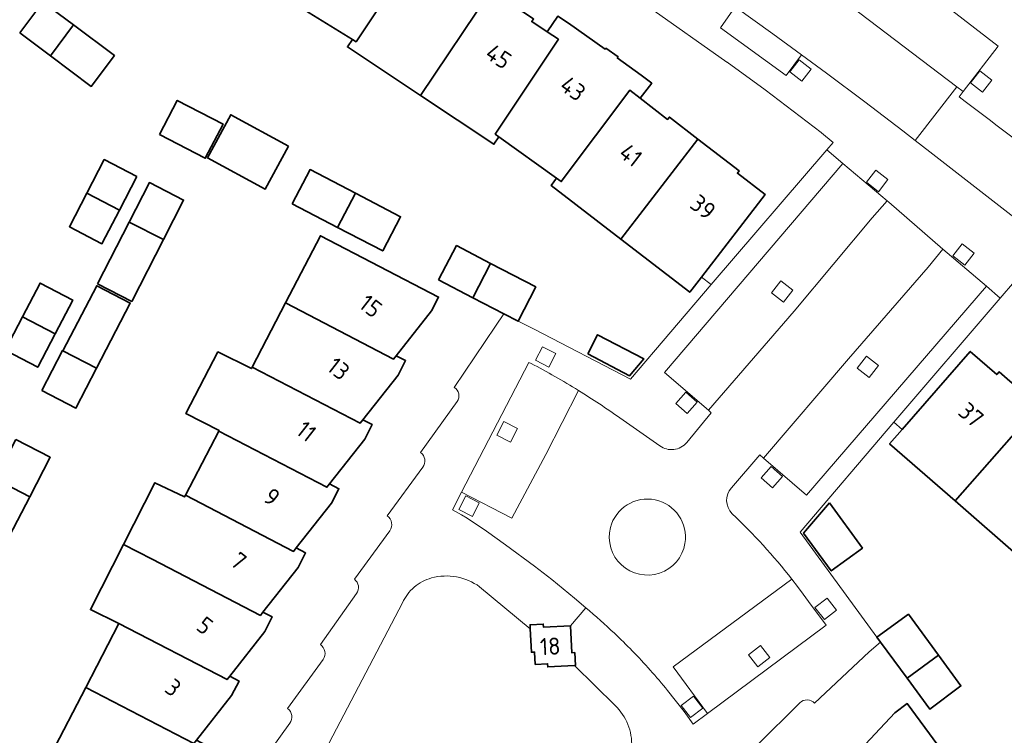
# Model space of a CAD drawing. Extents: x 150256 to 156914, y 461459 to 469481.
# Tile 666 of 731: x 154604 to 154681, y 468393 to 468450. Entities that reach past the tile are written whole.
import ezdxf
from ezdxf.enums import TextEntityAlignment as Align

# ---------------------------------------------------------------- set-up
doc = ezdxf.new("R2010")
doc.units = 0
doc.header["$LTSCALE"] = 0.75
for name, color, linetype, lineweight in [('B-RO-GR-BEPLANTING_CULTUUR_BODEMBEDEKKER-GV', 251, 'CONTINUOUS', 18), ('B-RO-GR-GROENVOORZIENING-GV', 251, 'CONTINUOUS', 18), ('B-RO-IE-TERREINAFSCHEIDING_KUNSTMATIG_MUUR-G', 251, 'IE-TERREINAFSCHEIDING-KUNSTMATIG-DICHT', 18), ('B-RO-OG-BEBOUWING-GV', 6, 'CONTINUOUS', 35), ('B-RO-OG-BEBOUWING-T18', 1, 'CONTINUOUS', 18), ('B-RO-OG-TERREIN_CULTUURSCHEIDING-GV', 251, 'CONTINUOUS', 18), ('B-RO-VH-VERHARDING_BETONSTRAATSTEEN-GV', 251, 'CONTINUOUS', 18)]:
    doc.layers.add(name, color=color, linetype=linetype, lineweight=lineweight)
doc.styles.add('NLCS-ISO-M200-T18', font='NLCS-ISO.ttf', dxfattribs={"height": 360})
doc.linetypes.add('IE-TERREINAFSCHEIDING-KUNSTMATIG-DICHT', pattern='A,8,-1,[82,NLCS.SHX,S=0.75,R=90,X=0,Y=0],-1', length=10)

msp = doc.modelspace()

# ---------------------------------------------------------------- linework, layer by layer
at = {"layer": 'B-RO-GR-BEPLANTING_CULTUUR_BODEMBEDEKKER-GV'}
for points in [[(154656.136, 468408.634, 0.956281), (154650.255, 468409.88)], [(154656.136, 468408.634, 0.956281), (154650.255, 468409.88)], [(154650.255, 468409.88, 1.039281), (154656.136, 468408.634)], [(154650.255, 468409.88, 1.039281), (154656.136, 468408.634)]]:
    msp.add_lwpolyline(points, format="xyb", dxfattribs=at)
at = {"layer": 'B-RO-GR-GROENVOORZIENING-GV'}
for points in [[(154665.353, 468445.106), (154666.091, 468446.053), (154665.145, 468446.79), (154664.407, 468445.843)], [(154665.353, 468445.106), (154666.091, 468446.053), (154665.145, 468446.79), (154664.407, 468445.843)], [(154679.581, 468444.229), (154680.319, 468445.176), (154679.373, 468445.913), (154678.635, 468444.966)], [(154679.581, 468444.229), (154680.319, 468445.176), (154679.373, 468445.913), (154678.635, 468444.966)], [(154671.39, 468436.382), (154672.128, 468437.329), (154671.181, 468438.066), (154670.444, 468437.119)], [(154671.39, 468436.382), (154672.128, 468437.329), (154671.181, 468438.066), (154670.444, 468437.119)], [(154678.209, 468430.572), (154678.947, 468431.519), (154678, 468432.256), (154677.263, 468431.309)], [(154678.209, 468430.572), (154678.947, 468431.519), (154678, 468432.256), (154677.263, 468431.309)], [(154663.913, 468427.66), (154664.651, 468428.607), (154663.705, 468429.344), (154662.967, 468428.397)], [(154663.913, 468427.66), (154664.651, 468428.607), (154663.705, 468429.344), (154662.967, 468428.397)], [(154645.414, 468422.538), (154645.959, 468423.608), (154644.89, 468424.153), (154644.345, 468423.083)], [(154645.414, 468422.538), (154645.959, 468423.608), (154644.89, 468424.153), (154644.345, 468423.083)], [(154670.666, 468421.719), (154671.404, 468422.666), (154670.458, 468423.403), (154669.72, 468422.456)], [(154670.666, 468421.719), (154671.404, 468422.666), (154670.458, 468423.403), (154669.72, 468422.456)], [(154656.311, 468418.882), (154657.1, 468419.788), (154656.195, 468420.576), (154655.407, 468419.67)], [(154656.311, 468418.882), (154657.1, 468419.788), (154656.195, 468420.576), (154655.407, 468419.67)], [(154642.378, 468416.633), (154642.923, 468417.703), (154641.855, 468418.248), (154641.31, 468417.178)], [(154642.378, 468416.633), (154642.923, 468417.703), (154641.855, 468418.248), (154641.31, 468417.178)], [(154663.049, 468413.011), (154663.837, 468413.916), (154662.933, 468414.704), (154662.144, 468413.799)], [(154663.049, 468413.011), (154663.837, 468413.916), (154662.933, 468414.704), (154662.144, 468413.799)], [(154639.372, 468410.761), (154639.917, 468411.831), (154638.848, 468412.376), (154638.303, 468411.306)], [(154639.372, 468410.761), (154639.917, 468411.831), (154638.848, 468412.376), (154638.303, 468411.306)], [(154667.124, 468402.625), (154668.071, 468403.362), (154667.335, 468404.309), (154666.387, 468403.572)], [(154667.124, 468402.625), (154668.071, 468403.362), (154667.335, 468404.309), (154666.387, 468403.572)], [(154661.869, 468398.903), (154662.817, 468399.641), (154662.08, 468400.587), (154661.132, 468399.85)], [(154661.869, 468398.903), (154662.817, 468399.641), (154662.08, 468400.587), (154661.132, 468399.85)], [(154656.584, 468394.889), (154657.532, 468395.626), (154656.795, 468396.573), (154655.848, 468395.836)], [(154656.584, 468394.889), (154657.532, 468395.626), (154656.795, 468396.573), (154655.848, 468395.836)]]:
    msp.add_lwpolyline(points, close=True, dxfattribs=at)
at = {"layer": 'B-RO-IE-TERREINAFSCHEIDING_KUNSTMATIG_MUUR-G'}
for points in [[(154657.446, 468429.65), (154658.199, 468429.055), (154651.836, 468421.583)], [(154657.446, 468429.65), (154658.199, 468429.055), (154651.836, 468421.583)], [(154651.836, 468421.583), (154644.234, 468425.539)], [(154651.836, 468421.583), (154644.234, 468425.539)], [(154673.257, 468417.624), (154672.598, 468418.205), (154665.207, 468409.514)], [(154673.257, 468417.624), (154672.598, 468418.205), (154665.207, 468409.514)], [(154671.25, 468401.238), (154665.207, 468409.514)], [(154671.25, 468401.238), (154665.207, 468409.514)]]:
    msp.add_lwpolyline(points, dxfattribs=at)
at = {"layer": 'B-RO-OG-BEBOUWING-GV'}
for points in [[(154636.052, 468455.113), (154636.878, 468456.355), (154636.162, 468456.856), (154634.007, 468458.144), (154634.071, 468458.256), (154633.072, 468458.887), (154633.009, 468458.788), (154629.95, 468460.688), (154629.113, 468461.123), (154628.373, 468459.818), (154629.282, 468459.3), (154624.841, 468451.505), (154625.139, 468451.322), (154629.911, 468448.396), (154630.21, 468448.213), (154635.182, 468455.691)], [(154636.052, 468455.113), (154636.878, 468456.355), (154636.162, 468456.856), (154634.007, 468458.144), (154634.071, 468458.256), (154633.072, 468458.887), (154633.009, 468458.788), (154629.95, 468460.688), (154629.113, 468461.123), (154628.373, 468459.818), (154629.282, 468459.3), (154624.841, 468451.505), (154625.139, 468451.322), (154629.911, 468448.396), (154630.21, 468448.213), (154635.182, 468455.691)], [(154635.284, 468443.974), (154640.829, 468452.254), (154637.413, 468454.522), (154637.269, 468454.305), (154636.052, 468455.113), (154635.182, 468455.691), (154630.21, 468448.213), (154629.911, 468448.396), (154629.518, 468447.805)], [(154635.284, 468443.974), (154640.829, 468452.254), (154637.413, 468454.522), (154637.269, 468454.305), (154636.052, 468455.113), (154635.182, 468455.691), (154630.21, 468448.213), (154629.911, 468448.396), (154629.518, 468447.805)], [(154640.829, 468452.254), (154635.284, 468443.974), (154641.073, 468440.128), (154641.465, 468440.718), (154641.174, 468440.928), (154646.16, 468448.401), (154645.273, 468448.99), (154644.057, 468449.798), (154644.203, 468450.013)], [(154640.829, 468452.254), (154635.284, 468443.974), (154641.073, 468440.128), (154641.465, 468440.718), (154641.174, 468440.928), (154646.16, 468448.401), (154645.273, 468448.99), (154644.057, 468449.798), (154644.203, 468450.013)], [(154603.696, 468448.909), (154606.113, 468447.098), (154607.936, 468449.53), (154605.519, 468451.341)], [(154603.696, 468448.909), (154606.113, 468447.098), (154607.936, 468449.53), (154605.519, 468451.341)], [(154606.113, 468447.098), (154609.329, 468444.687), (154611.152, 468447.119), (154607.936, 468449.53)], [(154606.113, 468447.098), (154609.329, 468444.687), (154611.152, 468447.119), (154607.936, 468449.53)], [(154645.273, 468448.99), (154646.16, 468448.401), (154641.174, 468440.928), (154641.465, 468440.718), (154646.018, 468437.438), (154646.383, 468437.175), (154651.786, 468444.376), (154652.6, 468443.749), (154653.516, 468444.936), (154652.686, 468445.584), (154650.794, 468446.935), (154650.862, 468447.031), (154649.904, 468447.702), (154649.842, 468447.616), (154646.945, 468449.683), (154646.119, 468450.23)], [(154645.273, 468448.99), (154646.16, 468448.401), (154641.174, 468440.928), (154641.465, 468440.718), (154646.018, 468437.438), (154646.383, 468437.175), (154651.786, 468444.376), (154652.6, 468443.749), (154653.516, 468444.936), (154652.686, 468445.584), (154650.794, 468446.935), (154650.862, 468447.031), (154649.904, 468447.702), (154649.842, 468447.616), (154646.945, 468449.683), (154646.119, 468450.23)], [(154651.076, 468432.64), (154657.16, 468440.529), (154654.904, 468442.27), (154654.76, 468442.084), (154652.6, 468443.749), (154651.786, 468444.376), (154646.383, 468437.175), (154646.018, 468437.438), (154645.583, 468436.876)], [(154651.076, 468432.64), (154657.16, 468440.529), (154654.904, 468442.27), (154654.76, 468442.084), (154652.6, 468443.749), (154651.786, 468444.376), (154646.383, 468437.175), (154646.018, 468437.438), (154645.583, 468436.876)], [(154614.705, 468440.881), (154618.313, 468439.012), (154619.712, 468441.711), (154616.104, 468443.581)], [(154614.705, 468440.881), (154618.313, 468439.012), (154619.712, 468441.711), (154616.104, 468443.581)], [(154624.882, 468439.982), (154620.319, 468442.445), (154618.485, 468439.048), (154623.049, 468436.585)], [(154624.882, 468439.982), (154620.319, 468442.445), (154618.485, 468439.048), (154623.049, 468436.585)], [(154657.16, 468440.529), (154651.076, 468432.64), (154656.516, 468428.445), (154657.446, 468429.65), (154662.459, 468436.149), (154660.271, 468437.836), (154660.412, 468438.019)], [(154657.16, 468440.529), (154651.076, 468432.64), (154656.516, 468428.445), (154657.446, 468429.65), (154662.459, 468436.149), (154660.271, 468437.836), (154660.412, 468438.019)], [(154612.926, 468437.578), (154610.354, 468438.914), (154608.981, 468436.27), (154611.552, 468434.934)], [(154612.926, 468437.578), (154610.354, 468438.914), (154608.981, 468436.27), (154611.552, 468434.934)], [(154625.173, 468435.422), (154628.743, 468433.566), (154630.146, 468436.261), (154626.575, 468438.118)], [(154625.173, 468435.422), (154628.743, 468433.566), (154630.146, 468436.261), (154626.575, 468438.118)], [(154615.013, 468432.602), (154616.61, 468435.717), (154613.908, 468437.103), (154612.311, 468433.988)], [(154615.013, 468432.602), (154616.61, 468435.717), (154613.908, 468437.103), (154612.311, 468433.988)], [(154611.552, 468434.934), (154608.981, 468436.27), (154607.598, 468433.609), (154610.17, 468432.273)], [(154611.552, 468434.934), (154608.981, 468436.27), (154607.598, 468433.609), (154610.17, 468432.273)], [(154628.743, 468433.566), (154632.31, 468431.711), (154633.712, 468434.406), (154630.146, 468436.261)], [(154628.743, 468433.566), (154632.31, 468431.711), (154633.712, 468434.406), (154630.146, 468436.261)], [(154609.809, 468429.11), (154612.512, 468427.724), (154615.013, 468432.602), (154612.311, 468433.988)], [(154609.809, 468429.11), (154612.512, 468427.724), (154615.013, 468432.602), (154612.311, 468433.988)], [(154624.641, 468427.605), (154633.163, 468423.177), (154633.371, 468423.442), (154636.144, 468426.98), (154636.704, 468428.065), (154627.397, 468432.909)], [(154624.641, 468427.605), (154633.163, 468423.177), (154633.371, 468423.442), (154636.144, 468426.98), (154636.704, 468428.065), (154627.397, 468432.909)], [(154636.715, 468429.42), (154639.407, 468428.019), (154640.815, 468430.724), (154638.124, 468432.13)], [(154636.715, 468429.42), (154639.407, 468428.019), (154640.815, 468430.724), (154638.124, 468432.13)], [(154640.815, 468430.724), (154639.407, 468428.019), (154641.852, 468426.747), (154642.971, 468426.165), (154644.369, 468428.867)], [(154640.815, 468430.724), (154639.407, 468428.019), (154641.852, 468426.747), (154642.971, 468426.165), (154644.369, 468428.867)], [(154603.912, 468426.515), (154606.484, 468425.179), (154607.861, 468427.829), (154605.289, 468429.165)], [(154603.912, 468426.515), (154606.484, 468425.179), (154607.861, 468427.829), (154605.289, 468429.165)], [(154609.74, 468422.457), (154612.398, 468427.587), (154609.753, 468428.958), (154607.095, 468423.827)], [(154609.74, 468422.457), (154612.398, 468427.587), (154609.753, 468428.958), (154607.095, 468423.827)], [(154633.371, 468423.442), (154633.163, 468423.177), (154624.641, 468427.605), (154622.014, 468422.548), (154630.536, 468418.121), (154630.744, 468418.386), (154633.513, 468421.915), (154634.107, 468423.059)], [(154633.371, 468423.442), (154633.163, 468423.177), (154624.641, 468427.605), (154622.014, 468422.548), (154630.536, 468418.121), (154630.744, 468418.386), (154633.513, 468421.915), (154634.107, 468423.059)], [(154606.484, 468425.179), (154603.912, 468426.515), (154602.538, 468423.87), (154605.11, 468422.534)], [(154606.484, 468425.179), (154603.912, 468426.515), (154602.538, 468423.87), (154605.11, 468422.534)], [(154648.467, 468423.591), (154651.77, 468421.864), (154652.898, 468423.189), (154649.246, 468425.091)], [(154648.467, 468423.591), (154651.77, 468421.864), (154652.898, 468423.189), (154649.246, 468425.091)], [(154605.422, 468420.702), (154608.11, 468419.309), (154609.74, 468422.457), (154607.095, 468423.827), (154607.052, 468423.85)], [(154605.422, 468420.702), (154608.11, 468419.309), (154609.74, 468422.457), (154607.095, 468423.827), (154607.052, 468423.85)], [(154619.388, 468417.493), (154627.91, 468413.065), (154628.118, 468413.33), (154630.886, 468416.859), (154631.48, 468418.003), (154630.744, 468418.386), (154630.536, 468418.121), (154622.014, 468422.548), (154621.95, 468422.424), (154619.306, 468423.746), (154616.792, 468418.882), (154619.412, 468417.538)], [(154619.388, 468417.493), (154627.91, 468413.065), (154628.118, 468413.33), (154630.886, 468416.859), (154631.48, 468418.003), (154630.744, 468418.386), (154630.536, 468418.121), (154622.014, 468422.548), (154621.95, 468422.424), (154619.306, 468423.746), (154616.792, 468418.882), (154619.412, 468417.538)], [(154677.432, 468411.99), (154683.998, 468419.472), (154680.905, 468422.163), (154680.717, 468421.95), (154678.634, 468423.777), (154673.257, 468417.624), (154672.272, 468416.496)], [(154677.432, 468411.99), (154683.998, 468419.472), (154680.905, 468422.163), (154680.717, 468421.95), (154678.634, 468423.777), (154673.257, 468417.624), (154672.272, 468416.496)], [(154683.998, 468419.472), (154677.432, 468411.99), (154682.667, 468407.418), (154683.133, 468407.953), (154682.879, 468408.192), (154688.8, 468414.953), (154688.006, 468415.643), (154686.911, 468416.594), (154687.081, 468416.79)], [(154683.998, 468419.472), (154677.432, 468411.99), (154682.667, 468407.418), (154683.133, 468407.953), (154682.879, 468408.192), (154688.8, 468414.953), (154688.006, 468415.643), (154686.911, 468416.594), (154687.081, 468416.79)], [(154628.118, 468413.33), (154627.91, 468413.065), (154619.388, 468417.493), (154616.761, 468412.437), (154625.283, 468408.009), (154625.491, 468408.274), (154628.259, 468411.803), (154628.854, 468412.947)], [(154628.118, 468413.33), (154627.91, 468413.065), (154619.388, 468417.493), (154616.761, 468412.437), (154625.283, 468408.009), (154625.491, 468408.274), (154628.259, 468411.803), (154628.854, 468412.947)], [(154603.389, 468416.835), (154601.766, 468413.71), (154604.471, 468412.307), (154606.094, 468415.43)], [(154603.389, 468416.835), (154601.766, 468413.71), (154604.471, 468412.307), (154606.094, 468415.43)], [(154601.766, 468413.71), (154600.139, 468410.579), (154602.843, 468409.175), (154604.471, 468412.307)], [(154601.766, 468413.71), (154600.139, 468410.579), (154602.843, 468409.175), (154604.471, 468412.307)], [(154611.871, 468408.557), (154614.135, 468407.381), (154622.657, 468402.954), (154622.864, 468403.218), (154625.633, 468406.747), (154626.227, 468407.891), (154625.491, 468408.274), (154625.283, 468408.009), (154616.761, 468412.437), (154616.689, 468412.297), (154614.342, 468413.417)], [(154611.871, 468408.557), (154614.135, 468407.381), (154622.657, 468402.954), (154622.864, 468403.218), (154625.633, 468406.747), (154626.227, 468407.891), (154625.491, 468408.274), (154625.283, 468408.009), (154616.761, 468412.437), (154616.689, 468412.297), (154614.342, 468413.417)], [(154667.524, 468411.826), (154665.487, 468409.456), (154667.67, 468406.468), (154670.128, 468408.264)], [(154667.524, 468411.826), (154665.487, 468409.456), (154667.67, 468406.468), (154670.128, 468408.264)], [(154622.864, 468403.218), (154622.657, 468402.954), (154614.135, 468407.381), (154611.871, 468408.557), (154609.259, 468403.418), (154611.51, 468402.328), (154620.03, 468397.897), (154620.238, 468398.162), (154623.006, 468401.691), (154623.601, 468402.835)], [(154622.864, 468403.218), (154622.657, 468402.954), (154614.135, 468407.381), (154611.871, 468408.557), (154609.259, 468403.418), (154611.51, 468402.328), (154620.03, 468397.897), (154620.238, 468398.162), (154623.006, 468401.691), (154623.601, 468402.835)], [(154673.642, 468397.998), (154676.113, 468399.824), (154673.75, 468403.051), (154671.25, 468401.238), (154671.548, 468400.834)], [(154673.642, 468397.998), (154676.113, 468399.824), (154673.75, 468403.051), (154671.25, 468401.238), (154671.548, 468400.834)], [(154620.238, 468398.162), (154620.03, 468397.897), (154611.51, 468402.328), (154608.886, 468397.278), (154617.408, 468392.85), (154617.616, 468393.115), (154620.38, 468396.635), (154620.974, 468397.779)], [(154620.238, 468398.162), (154620.03, 468397.897), (154611.51, 468402.328), (154608.886, 468397.278), (154617.408, 468392.85), (154617.616, 468393.115), (154620.38, 468396.635), (154620.974, 468397.779)], [(154643.938, 468401.887), (154644.031, 468400.048), (154644.281, 468400.061), (154644.33, 468399.091), (154645.309, 468399.14), (154645.322, 468398.89), (154647.415, 468398.995), (154647.499, 468398.999), (154647.447, 468400.028), (154647.207, 468400.016), (154647.099, 468402.143), (154644.972, 468402.036), (154644.96, 468402.276), (154643.921, 468402.224)], [(154643.938, 468401.887), (154644.031, 468400.048), (154644.281, 468400.061), (154644.33, 468399.091), (154645.309, 468399.14), (154645.322, 468398.89), (154647.415, 468398.995), (154647.499, 468398.999), (154647.447, 468400.028), (154647.207, 468400.016), (154647.099, 468402.143), (154644.972, 468402.036), (154644.96, 468402.276), (154643.921, 468402.224)], [(154676.113, 468399.824), (154673.642, 468397.998), (154675.436, 468395.569), (154677.897, 468397.387)], [(154676.113, 468399.824), (154673.642, 468397.998), (154675.436, 468395.569), (154677.897, 468397.387)], [(154617.616, 468393.115), (154617.408, 468392.85), (154608.886, 468397.278), (154606.126, 468391.965), (154614.769, 468387.475), (154615.04, 468387.999), (154617.757, 468391.588), (154618.352, 468392.732)], [(154617.616, 468393.115), (154617.408, 468392.85), (154608.886, 468397.278), (154606.126, 468391.965), (154614.769, 468387.475), (154615.04, 468387.999), (154617.757, 468391.588), (154618.352, 468392.732)], [(154669.592, 468391.953), (154669.364, 468391.707), (154675.057, 468383.994), (154675.137, 468384.053), (154676.865, 468381.713), (154681.595, 468385.214), (154679.876, 468387.55), (154673.66, 468395.997), (154672.67, 468395.267)], [(154669.592, 468391.953), (154669.364, 468391.707), (154675.057, 468383.994), (154675.137, 468384.053), (154676.865, 468381.713), (154681.595, 468385.214), (154679.876, 468387.55), (154673.66, 468395.997), (154672.67, 468395.267)]]:
    msp.add_lwpolyline(points, close=True, dxfattribs=at)
at = {"layer": 'B-RO-OG-TERREIN_CULTUURSCHEIDING-GV'}
for points in [[(154638.129, 468405.99, 0.113023), (154636.156, 468405.909)], [(154638.129, 468405.99, 0.113023), (154636.156, 468405.909)], [(154636.156, 468405.909, 0.112057), (154634.786, 468405.186)], [(154636.156, 468405.909, 0.112057), (154634.786, 468405.186)], [(154639.945, 468405.214, 0.1125), (154638.129, 468405.99)], [(154639.945, 468405.214, 0.1125), (154638.129, 468405.99)], [(154634.786, 468405.186, 0.11154), (154633.86, 468403.944)], [(154634.786, 468405.186, 0.11154), (154633.86, 468403.944)], [(154650.331, 468389.444, 0.45058), (154650.641, 468395.849)], [(154650.331, 468389.444, 0.45058), (154650.641, 468395.849)]]:
    msp.add_lwpolyline(points, format="xyb", dxfattribs=at)
for points in [[(154650.641, 468395.849), (154647.415, 468398.995), (154645.322, 468398.89), (154645.309, 468399.14), (154644.33, 468399.091), (154644.281, 468400.061), (154644.031, 468400.048), (154643.938, 468401.887), (154639.945, 468405.214)], [(154650.641, 468395.849), (154647.415, 468398.995), (154645.322, 468398.89), (154645.309, 468399.14), (154644.33, 468399.091), (154644.281, 468400.061), (154644.031, 468400.048), (154643.938, 468401.887), (154639.945, 468405.214)], [(154633.86, 468403.944), (154616.802, 468371.366)], [(154633.86, 468403.944), (154616.802, 468371.366)]]:
    msp.add_lwpolyline(points, dxfattribs=at)
at = {"layer": 'B-RO-VH-VERHARDING_BETONSTRAATSTEEN-GV'}
for points in [[(154643.516, 468468.485), (154645.665, 468467.147), (154651.621, 468463.325), (154654.612, 468461.356), (154657.767, 468459.205), (154662.319, 468456.009), (154666.141, 468453.258), (154669.927, 468450.467), (154677.563, 468444.662), (154678.061, 468444.282), (154680.83, 468447.869), (154676.226, 468451.399), (154671.583, 468454.871)], [(154643.516, 468468.485), (154645.665, 468467.147), (154651.621, 468463.325), (154654.612, 468461.356), (154657.767, 468459.205), (154662.319, 468456.009), (154666.141, 468453.258), (154669.927, 468450.467), (154677.563, 468444.662), (154678.061, 468444.282), (154680.83, 468447.869), (154676.226, 468451.399), (154671.583, 468454.871)], [(154682.414, 468429.012), (154683.021, 468428.506), (154685.576, 468431.573), (154684.899, 468432.132), (154683.48, 468433.278), (154675.453, 468439.516), (154674.272, 468440.424), (154673.3, 468441.171), (154670.312, 468443.459), (154667.302, 468445.718), (154665.328, 468447.171), (154664.127, 468445.551), (154658.945, 468449.316), (154660.105, 468450.969), (154659.636, 468451.306), (154656.514, 468453.498), (154655.345, 468451.84), (154650.519, 468455.165), (154651.625, 468456.858)], [(154682.414, 468429.012), (154683.021, 468428.506), (154685.576, 468431.573), (154684.899, 468432.132), (154683.48, 468433.278), (154675.453, 468439.516), (154674.272, 468440.424), (154673.3, 468441.171), (154670.312, 468443.459), (154667.302, 468445.718), (154665.328, 468447.171), (154664.127, 468445.551), (154658.945, 468449.316), (154660.105, 468450.969), (154659.636, 468451.306), (154656.514, 468453.498), (154655.345, 468451.84), (154650.519, 468455.165), (154651.625, 468456.858)], [(154671.583, 468454.871), (154676.226, 468451.399), (154680.83, 468447.869), (154678.061, 468444.282), (154677.745, 468443.869), (154678.214, 468443.5)], [(154671.583, 468454.871), (154676.226, 468451.399), (154680.83, 468447.869), (154678.061, 468444.282), (154677.745, 468443.869), (154678.214, 468443.5)], [(154653.247, 468450.967), (154659.439, 468446.609), (154659.453, 468446.6), (154662.464, 468444.406), (154662.468, 468444.403), (154666.875, 468441.045), (154666.878, 468441.043), (154666.907, 468441.021), (154667.817, 468440.257), (154667.319, 468439.676), (154668.594, 468438.605), (154672.07, 468435.667), (154672.217, 468435.558), (154676.474, 468431.849), (154679.899, 468428.922), (154680.995, 468427.986), (154682.115, 468429.291)], [(154653.247, 468450.967), (154659.439, 468446.609), (154659.453, 468446.6), (154662.464, 468444.406), (154662.468, 468444.403), (154666.875, 468441.045), (154666.878, 468441.043), (154666.907, 468441.021), (154667.817, 468440.257), (154667.319, 468439.676), (154668.594, 468438.605), (154672.07, 468435.667), (154672.217, 468435.558), (154676.474, 468431.849), (154679.899, 468428.922), (154680.995, 468427.986), (154682.115, 468429.291)], [(154660.105, 468450.969), (154663.065, 468448.837), (154665.328, 468447.171), (154667.302, 468445.718), (154670.312, 468443.459), (154673.3, 468441.171), (154674.272, 468440.424), (154677.563, 468444.662), (154669.927, 468450.467)], [(154660.105, 468450.969), (154663.065, 468448.837), (154665.328, 468447.171), (154667.302, 468445.718), (154670.312, 468443.459), (154673.3, 468441.171), (154674.272, 468440.424), (154677.563, 468444.662), (154669.927, 468450.467)], [(154678.061, 468444.282), (154677.563, 468444.662), (154674.272, 468440.424), (154675.453, 468439.516), (154683.48, 468433.278), (154684.899, 468432.132), (154685.576, 468431.573), (154688.95, 468435.769), (154688.576, 468436.08), (154688.221, 468435.691)], [(154678.061, 468444.282), (154677.563, 468444.662), (154674.272, 468440.424), (154675.453, 468439.516), (154683.48, 468433.278), (154684.899, 468432.132), (154685.576, 468431.573), (154688.95, 468435.769), (154688.576, 468436.08), (154688.221, 468435.691)], [(154678.214, 468443.5), (154677.745, 468443.869), (154678.061, 468444.282)], [(154678.214, 468443.5), (154677.745, 468443.869), (154678.061, 468444.282)], [(154656.283, 468416.602), (154658.211, 468418.939), (154657.985, 468419.138), (154654.513, 468422.112), (154668.594, 468438.605), (154667.319, 468439.676), (154658.199, 468429.055), (154651.836, 468421.583), (154644.234, 468425.539), (154642.971, 468426.165), (154641.852, 468426.747), (154641.2, 468425.779), (154637.95, 468420.942)], [(154656.283, 468416.602), (154658.211, 468418.939), (154657.985, 468419.138), (154654.513, 468422.112), (154668.594, 468438.605), (154667.319, 468439.676), (154658.199, 468429.055), (154651.836, 468421.583), (154644.234, 468425.539), (154642.971, 468426.165), (154641.852, 468426.747), (154641.2, 468425.779), (154637.95, 468420.942)], [(154659.793, 468413.029), (154662.029, 468415.612), (154662.323, 468415.36), (154669.039, 468423.205), (154675.31, 468430.427), (154676.474, 468431.849), (154672.217, 468435.558), (154672.07, 468435.667), (154670.892, 468434.316), (154664.754, 468426.956), (154657.985, 468419.138), (154658.211, 468418.939), (154656.283, 468416.602)], [(154659.793, 468413.029), (154662.029, 468415.612), (154662.323, 468415.36), (154669.039, 468423.205), (154675.31, 468430.427), (154676.474, 468431.849), (154672.217, 468435.558), (154672.07, 468435.667), (154670.892, 468434.316), (154664.754, 468426.956), (154657.985, 468419.138), (154658.211, 468418.939), (154656.283, 468416.602)], [(154666.35, 468396.025), (154670.66, 468400.081), (154671.548, 468400.834), (154671.25, 468401.238), (154665.207, 468409.514), (154672.598, 468418.205), (154680.995, 468427.986), (154679.899, 468428.922), (154665.723, 468412.44), (154662.323, 468415.36), (154662.029, 468415.612), (154659.793, 468413.029)], [(154666.35, 468396.025), (154670.66, 468400.081), (154671.548, 468400.834), (154671.25, 468401.238), (154665.207, 468409.514), (154672.598, 468418.205), (154680.995, 468427.986), (154679.899, 468428.922), (154665.723, 468412.44), (154662.323, 468415.36), (154662.029, 468415.612), (154659.793, 468413.029)], [(154643.998, 468422.834), (154643.823, 468422.906), (154638.512, 468412.672), (154642.496, 468410.618), (154645.163, 468415.658), (154647.735, 468420.701)], [(154638.512, 468412.672), (154643.823, 468422.906), (154643.998, 468422.834)], [(154643.998, 468422.834), (154643.823, 468422.906), (154638.512, 468412.672), (154642.496, 468410.618), (154645.163, 468415.658), (154647.735, 468420.701)], [(154638.512, 468412.672), (154643.823, 468422.906), (154643.998, 468422.834)], [(154647.735, 468420.701), (154645.163, 468415.658), (154642.496, 468410.618), (154638.512, 468412.672), (154637.796, 468411.293), (154638.522, 468410.894), (154638.962, 468410.626), (154640.484, 468409.595), (154641.984, 468408.534), (154644.268, 468406.852), (154645.635, 468405.788), (154646.54, 468405.053), (154647.437, 468404.309), (154648.327, 468403.556)], [(154647.735, 468420.701), (154645.163, 468415.658), (154642.496, 468410.618), (154638.512, 468412.672), (154637.796, 468411.293), (154638.522, 468410.894), (154638.962, 468410.626), (154640.484, 468409.595), (154641.984, 468408.534), (154644.268, 468406.852), (154645.635, 468405.788), (154646.54, 468405.053), (154647.437, 468404.309), (154648.327, 468403.556)], [(154638.171, 468419.822), (154635.287, 468415.818)], [(154638.171, 468419.822), (154635.287, 468415.818)], [(154654.163, 468416.336), (154651.011, 468418.53)], [(154651.011, 468418.53), (154654.163, 468416.336)], [(154654.163, 468416.336), (154651.011, 468418.53)], [(154651.011, 468418.53), (154654.163, 468416.336)], [(154635.457, 468414.648), (154632.656, 468410.816)], [(154635.457, 468414.648), (154632.656, 468410.816)], [(154639.945, 468405.214), (154643.938, 468401.887), (154643.921, 468402.224), (154644.96, 468402.276), (154644.972, 468402.036), (154647.099, 468402.143), (154648.327, 468403.556), (154647.437, 468404.309), (154646.54, 468405.053), (154645.635, 468405.788), (154644.268, 468406.852), (154641.984, 468408.534), (154640.484, 468409.595), (154638.962, 468410.626), (154638.522, 468410.894), (154637.796, 468411.293), (154638.512, 468412.672)], [(154639.945, 468405.214), (154643.938, 468401.887), (154643.921, 468402.224), (154644.96, 468402.276), (154644.972, 468402.036), (154647.099, 468402.143), (154648.327, 468403.556), (154647.437, 468404.309), (154646.54, 468405.053), (154645.635, 468405.788), (154644.268, 468406.852), (154641.984, 468408.534), (154640.484, 468409.595), (154638.962, 468410.626), (154638.522, 468410.894), (154637.796, 468411.293), (154638.512, 468412.672)], [(154632.853, 468409.635), (154630.069, 468405.802)], [(154632.853, 468409.635), (154630.069, 468405.802)], [(154654.769, 468397.029), (154656.066, 468395.37), (154656.791, 468394.383), (154657.923, 468395.227), (154655.199, 468398.898), (154664.566, 468405.813)], [(154664.566, 468405.813), (154665.015, 468405.231), (154665.455, 468404.643), (154665.886, 468404.048), (154667.268, 468402.189), (154657.923, 468395.227), (154656.791, 468394.383), (154656.066, 468395.37), (154654.769, 468397.029)], [(154654.769, 468397.029), (154656.066, 468395.37), (154656.791, 468394.383), (154657.923, 468395.227), (154655.199, 468398.898), (154664.566, 468405.813)], [(154664.566, 468405.813), (154665.015, 468405.231), (154665.455, 468404.643), (154665.886, 468404.048), (154667.268, 468402.189), (154657.923, 468395.227), (154656.791, 468394.383), (154656.066, 468395.37), (154654.769, 468397.029)], [(154630.244, 468404.681), (154627.388, 468400.66)], [(154630.244, 468404.681), (154627.388, 468400.66)], [(154616.802, 468371.366), (154633.86, 468403.944)], [(154616.802, 468371.366), (154633.86, 468403.944)], [(154648.327, 468403.556), (154647.099, 468402.143), (154647.207, 468400.016), (154647.447, 468400.028), (154647.499, 468398.999), (154647.415, 468398.995)], [(154648.327, 468403.556), (154647.099, 468402.143), (154647.207, 468400.016), (154647.447, 468400.028), (154647.499, 468398.999), (154647.415, 468398.995)], [(154627.598, 468399.489), (154624.804, 468395.618)], [(154627.598, 468399.489), (154624.804, 468395.618)], [(154647.415, 468398.995), (154650.641, 468395.849)], [(154647.415, 468398.995), (154650.641, 468395.849)], [(154661.813, 468392.7), (154665.195, 468396.059)], [(154661.813, 468392.7), (154665.195, 468396.059)], [(154624.976, 468394.446), (154622.179, 468390.537)], [(154624.976, 468394.446), (154622.179, 468390.537)]]:
    msp.add_lwpolyline(points, dxfattribs=at)
for points in [[(154660.105, 468450.969), (154658.945, 468449.316), (154664.127, 468445.551), (154665.328, 468447.171), (154663.065, 468448.837)], [(154660.105, 468450.969), (154658.945, 468449.316), (154664.127, 468445.551), (154665.328, 468447.171), (154663.065, 468448.837)], [(154665.353, 468445.106), (154664.407, 468445.843), (154665.145, 468446.79), (154666.091, 468446.053)], [(154665.353, 468445.106), (154664.407, 468445.843), (154665.145, 468446.79), (154666.091, 468446.053)], [(154679.581, 468444.229), (154678.635, 468444.966), (154679.373, 468445.913), (154680.319, 468445.176)], [(154679.581, 468444.229), (154678.635, 468444.966), (154679.373, 468445.913), (154680.319, 468445.176)], [(154672.07, 468435.667), (154668.594, 468438.605), (154654.513, 468422.112), (154657.985, 468419.138), (154664.754, 468426.956), (154670.892, 468434.316)], [(154672.07, 468435.667), (154668.594, 468438.605), (154654.513, 468422.112), (154657.985, 468419.138), (154664.754, 468426.956), (154670.892, 468434.316)], [(154671.39, 468436.382), (154670.444, 468437.119), (154671.181, 468438.066), (154672.128, 468437.329)], [(154671.39, 468436.382), (154670.444, 468437.119), (154671.181, 468438.066), (154672.128, 468437.329)], [(154679.899, 468428.922), (154676.474, 468431.849), (154675.31, 468430.427), (154669.039, 468423.205), (154662.323, 468415.36), (154665.723, 468412.44)], [(154679.899, 468428.922), (154676.474, 468431.849), (154675.31, 468430.427), (154669.039, 468423.205), (154662.323, 468415.36), (154665.723, 468412.44)], [(154678.209, 468430.572), (154677.263, 468431.309), (154678, 468432.256), (154678.947, 468431.519)], [(154678.209, 468430.572), (154677.263, 468431.309), (154678, 468432.256), (154678.947, 468431.519)], [(154663.913, 468427.66), (154662.967, 468428.397), (154663.705, 468429.344), (154664.651, 468428.607)], [(154663.913, 468427.66), (154662.967, 468428.397), (154663.705, 468429.344), (154664.651, 468428.607)], [(154645.414, 468422.538), (154644.345, 468423.083), (154644.89, 468424.153), (154645.959, 468423.608)], [(154645.414, 468422.538), (154644.345, 468423.083), (154644.89, 468424.153), (154645.959, 468423.608)], [(154670.666, 468421.719), (154669.72, 468422.456), (154670.458, 468423.403), (154671.404, 468422.666)], [(154670.666, 468421.719), (154669.72, 468422.456), (154670.458, 468423.403), (154671.404, 468422.666)], [(154656.311, 468418.882), (154655.407, 468419.67), (154656.195, 468420.576), (154657.1, 468419.788)], [(154656.311, 468418.882), (154655.407, 468419.67), (154656.195, 468420.576), (154657.1, 468419.788)], [(154642.378, 468416.633), (154641.31, 468417.178), (154641.855, 468418.248), (154642.923, 468417.703)], [(154642.378, 468416.633), (154641.31, 468417.178), (154641.855, 468418.248), (154642.923, 468417.703)], [(154663.049, 468413.011), (154662.144, 468413.799), (154662.933, 468414.704), (154663.837, 468413.916)], [(154663.049, 468413.011), (154662.144, 468413.799), (154662.933, 468414.704), (154663.837, 468413.916)], [(154639.372, 468410.761), (154638.303, 468411.306), (154638.848, 468412.376), (154639.917, 468411.831)], [(154639.372, 468410.761), (154638.303, 468411.306), (154638.848, 468412.376), (154639.917, 468411.831)], [(154655.199, 468398.898), (154657.923, 468395.227), (154667.268, 468402.189), (154665.886, 468404.048), (154665.455, 468404.643), (154665.015, 468405.231), (154664.566, 468405.813)], [(154655.199, 468398.898), (154657.923, 468395.227), (154667.268, 468402.189), (154665.886, 468404.048), (154665.455, 468404.643), (154665.015, 468405.231), (154664.566, 468405.813)], [(154667.124, 468402.625), (154666.387, 468403.572), (154667.335, 468404.309), (154668.071, 468403.362)], [(154667.124, 468402.625), (154666.387, 468403.572), (154667.335, 468404.309), (154668.071, 468403.362)], [(154661.869, 468398.903), (154661.132, 468399.85), (154662.08, 468400.587), (154662.817, 468399.641)], [(154661.869, 468398.903), (154661.132, 468399.85), (154662.08, 468400.587), (154662.817, 468399.641)], [(154656.584, 468394.889), (154655.848, 468395.836), (154656.795, 468396.573), (154657.532, 468395.626)], [(154656.584, 468394.889), (154655.848, 468395.836), (154656.795, 468396.573), (154657.532, 468395.626)]]:
    msp.add_lwpolyline(points, close=True, dxfattribs=at)
for points in [[(154688.221, 468435.691, 0.00966), (154678.214, 468443.5)], [(154678.214, 468443.5, -0.00966), (154688.221, 468435.691)], [(154688.221, 468435.691, 0.00966), (154678.214, 468443.5)], [(154678.214, 468443.5, -0.00966), (154688.221, 468435.691)], [(154647.735, 468420.701, 0.017382), (154643.998, 468422.834)], [(154643.998, 468422.834, -0.017382), (154647.735, 468420.701)], [(154647.735, 468420.701, 0.017382), (154643.998, 468422.834)], [(154643.998, 468422.834, -0.017382), (154647.735, 468420.701)], [(154637.95, 468420.942, -0.434805), (154638.171, 468419.822)], [(154637.95, 468420.942, -0.434805), (154638.171, 468419.822)], [(154651.011, 468418.53, 0.015596), (154647.735, 468420.701)], [(154647.735, 468420.701, -0.015596), (154651.011, 468418.53)], [(154651.011, 468418.53, 0.015596), (154647.735, 468420.701)], [(154647.735, 468420.701, -0.015596), (154651.011, 468418.53)], [(154654.678, 468416.084, -0.10063), (154654.163, 468416.336)], [(154654.163, 468416.336, 0.10063), (154654.678, 468416.084)], [(154654.678, 468416.084, -0.10063), (154654.163, 468416.336)], [(154654.163, 468416.336, 0.10063), (154654.678, 468416.084)], [(154655.821, 468416.222, -0.096103), (154655.25, 468416.041)], [(154655.25, 468416.041, 0.096103), (154655.821, 468416.222)], [(154655.821, 468416.222, -0.096103), (154655.25, 468416.041)], [(154655.25, 468416.041, 0.096103), (154655.821, 468416.222)], [(154656.283, 468416.602, -0.095036), (154655.821, 468416.222)], [(154655.821, 468416.222, 0.095036), (154656.283, 468416.602)], [(154656.283, 468416.602, -0.095036), (154655.821, 468416.222)], [(154655.821, 468416.222, 0.095036), (154656.283, 468416.602)], [(154635.287, 468415.818, -0.410288), (154635.457, 468414.648)], [(154635.287, 468415.818, -0.410288), (154635.457, 468414.648)], [(154655.25, 468416.041, -0.099613), (154654.678, 468416.084)], [(154654.678, 468416.084, 0.099613), (154655.25, 468416.041)], [(154655.25, 468416.041, -0.099613), (154654.678, 468416.084)], [(154654.678, 468416.084, 0.099613), (154655.25, 468416.041)], [(154659.845, 468410.979, -0.38829), (154659.793, 468413.029)], [(154659.793, 468413.029, 0.38829), (154659.845, 468410.979)], [(154659.845, 468410.979, -0.38829), (154659.793, 468413.029)], [(154659.793, 468413.029, 0.38829), (154659.845, 468410.979)], [(154650.255, 468409.88, -0.956281), (154656.136, 468408.634)], [(154650.255, 468409.88, -0.956281), (154656.136, 468408.634)], [(154632.656, 468410.816, -0.419195), (154632.853, 468409.635)], [(154632.656, 468410.816, -0.419195), (154632.853, 468409.635)], [(154664.566, 468405.813, 0.037324), (154659.845, 468410.979)], [(154659.845, 468410.979, -0.037324), (154664.566, 468405.813)], [(154664.566, 468405.813, 0.037324), (154659.845, 468410.979)], [(154659.845, 468410.979, -0.037324), (154664.566, 468405.813)], [(154656.136, 468408.634, -1.039281), (154650.255, 468409.88)], [(154656.136, 468408.634, -1.039281), (154650.255, 468409.88)], [(154636.156, 468405.909, -0.113023), (154638.129, 468405.99)], [(154636.156, 468405.909, -0.113023), (154638.129, 468405.99)], [(154630.069, 468405.802, -0.409367), (154630.244, 468404.681)], [(154630.069, 468405.802, -0.409367), (154630.244, 468404.681)], [(154634.786, 468405.186, -0.112057), (154636.156, 468405.909)], [(154634.786, 468405.186, -0.112057), (154636.156, 468405.909)], [(154638.129, 468405.99, -0.1125), (154639.945, 468405.214)], [(154638.129, 468405.99, -0.1125), (154639.945, 468405.214)], [(154633.86, 468403.944, -0.11154), (154634.786, 468405.186)], [(154633.86, 468403.944, -0.11154), (154634.786, 468405.186)], [(154648.327, 468403.556, -0.013375), (154650.576, 468401.544)], [(154650.576, 468401.544, 0.013375), (154648.327, 468403.556)], [(154648.327, 468403.556, -0.013375), (154650.576, 468401.544)], [(154650.576, 468401.544, 0.013375), (154648.327, 468403.556)], [(154650.576, 468401.544, -0.011877), (154651.976, 468400.165)], [(154651.976, 468400.165, 0.011877), (154650.576, 468401.544)], [(154650.576, 468401.544, -0.011877), (154651.976, 468400.165)], [(154651.976, 468400.165, 0.011877), (154650.576, 468401.544)], [(154627.388, 468400.66, -0.425232), (154627.598, 468399.489)], [(154627.388, 468400.66, -0.425232), (154627.598, 468399.489)], [(154651.976, 468400.165, -0.012162), (154653.403, 468398.63)], [(154653.403, 468398.63, 0.012162), (154651.976, 468400.165)], [(154651.976, 468400.165, -0.012162), (154653.403, 468398.63)], [(154653.403, 468398.63, 0.012162), (154651.976, 468400.165)], [(154653.403, 468398.63, -0.011133), (154654.769, 468397.029)], [(154654.769, 468397.029, 0.011133), (154653.403, 468398.63)], [(154653.403, 468398.63, -0.011133), (154654.769, 468397.029)], [(154654.769, 468397.029, 0.011133), (154653.403, 468398.63)], [(154665.195, 468396.059, -0.431178), (154666.35, 468396.025)], [(154665.195, 468396.059, -0.431178), (154666.35, 468396.025)], [(154624.804, 468395.618, -0.40449), (154624.976, 468394.446)], [(154624.804, 468395.618, -0.40449), (154624.976, 468394.446)], [(154650.641, 468395.849, -0.45058), (154650.331, 468389.444)], [(154650.641, 468395.849, -0.45058), (154650.331, 468389.444)]]:
    msp.add_lwpolyline(points, format="xyb", dxfattribs=at)

# ---------------------------------------------------------------- texts
at = {"layer": 'B-RO-OG-BEBOUWING-T18', "style": 'NLCS-ISO-M200-T18'}
for s, rotation, p in [('45', 326.4, (154641.436, 468447.049)), ('45', 326.4, (154641.436, 468447.049)), ('43', 324.5, (154647.299, 468444.517)), ('43', 324.5, (154647.299, 468444.517)), ('41', 322.4, (154651.863, 468439.267)), ('41', 322.4, (154651.863, 468439.267)), ('39', 322.4, (154657.562, 468435.166)), ('39', 322.4, (154657.562, 468435.166)), ('15', 321.9, (154631.356, 468427.355)), ('15', 321.9, (154631.356, 468427.355)), ('13', 321.9, (154628.822, 468422.416)), ('13', 321.9, (154628.822, 468422.416)), ('37', 319, (154678.699, 468418.781)), ('37', 319, (154678.699, 468418.781)), ('11', 321.9, (154626.285, 468417.474)), ('11', 321.9, (154626.285, 468417.474)), ('9', 321.9, (154623.563, 468412.298)), ('9', 321.9, (154623.563, 468412.298)), ('7', 321.9, (154620.945, 468407.252)), ('7', 321.9, (154620.945, 468407.252)), ('5', 321.9, (154618.283, 468402.151)), ('5', 321.9, (154618.283, 468402.151)), ('18', 2.9, (154645.51, 468400.52)), ('18', 2.9, (154645.51, 468400.52)), ('3', 321.9, (154615.786, 468397.261)), ('3', 321.9, (154615.786, 468397.261))]:
    msp.add_text(s, height=1.35, rotation=rotation, dxfattribs=at).set_placement(p, align=Align.MIDDLE)

doc.saveas('drawing.dxf')
